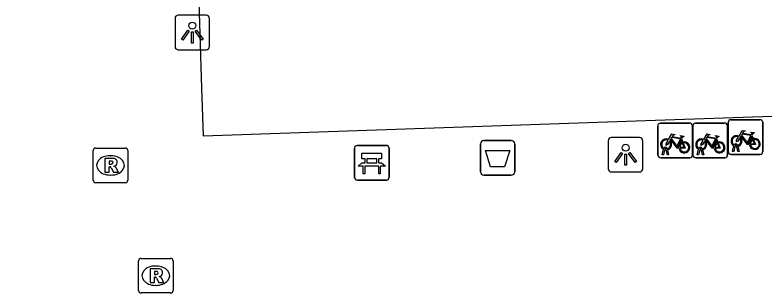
# Model space of a CAD drawing. Extents: x 160557 to 161245, y 385330 to 386505.
# Drawn here: x 160774.61 to 160796.26, y 386227.3 to 386235.34 of the extents above; entities that cross this region are included whole.
import ezdxf

# ---------------------------------------------------------------- set-up
doc = ezdxf.new("R2010")
doc.units = 0
for name, color, linetype in [('IMGEO_Afvalbak', 7, 'Continuous'), ('IMGEO_Bank', 7, 'Continuous'), ('IMGEO_Fietsenrek', 7, 'Continuous'), ('IMGEO_Lichtpunt', 7, 'Continuous'), ('IMGEO_Rijbaan_lokaal_open', 7, 'Continuous'), ('IMGEO_Rioolput', 7, 'Continuous')]:
    doc.layers.add(name, color=color, linetype=linetype)

msp = doc.modelspace()

# ---------------------------------------------------------------- linework, layer by layer
at = {"layer": 'IMGEO_Afvalbak'}
for p, q in [((160788.164, 386231.709), (160788.954, 386231.709)), ((160788.954, 386231.709), (160788.164, 386231.709)), ((160788.064, 386230.809), (160788.064, 386231.609)), ((160788.064, 386231.609), (160788.064, 386230.809)), ((160789.054, 386231.609), (160789.054, 386230.809)), ((160789.054, 386230.809), (160789.054, 386231.609)), ((160788.954, 386230.709), (160788.164, 386230.709)), ((160788.164, 386230.709), (160788.954, 386230.709))]:
    msp.add_line(p, q, dxfattribs=at)
msp.add_lwpolyline([(160788.207, 386231.423), (160788.911, 386231.423), (160788.762, 386230.953), (160788.356, 386230.953), (160788.207, 386231.423)], dxfattribs=at)
for centre, start, end in [((160788.164, 386231.609), 90, 180), ((160788.164, 386231.609), 90, 180), ((160788.954, 386231.609), 0, 90), ((160788.954, 386231.609), 360, 90), ((160788.164, 386230.809), 180, 270), ((160788.164, 386230.809), 180, 270), ((160788.954, 386230.809), 270, 0), ((160788.954, 386230.809), 270, 0)]:
    msp.add_arc(centre, 0.1, start, end, dxfattribs=at)
at = {"layer": 'IMGEO_Bank'}
for p, q in [((160784.422, 386230.641), (160784.422, 386231.482)), ((160784.422, 386231.482), (160784.422, 386230.641)), ((160784.497, 386231.566), (160785.338, 386231.566)), ((160785.338, 386231.566), (160784.497, 386231.566)), ((160785.422, 386231.491), (160785.422, 386230.65)), ((160785.422, 386230.65), (160785.422, 386231.491)), ((160784.731, 386231.072), (160784.731, 386231.178)), ((160784.775, 386231.178), (160784.775, 386231.072)), ((160785.063, 386231.184), (160784.781, 386231.184)), ((160784.781, 386231.066), (160785.063, 386231.066)), ((160785.069, 386231.072), (160785.069, 386231.178)), ((160785.113, 386231.178), (160785.113, 386231.072)), ((160785.119, 386230.964), (160784.726, 386230.964)), ((160785.347, 386230.566), (160784.506, 386230.566)), ((160784.506, 386230.566), (160785.347, 386230.566))]:
    msp.add_line(p, q, dxfattribs=at)
for points in [[(160784.725, 386231.184), (160784.639, 386231.184), (160784.639, 386231.345), (160785.202, 386231.345), (160785.202, 386231.184), (160785.119, 386231.184)], [(160784.669, 386230.964), (160784.527, 386230.964), (160784.639, 386231.066), (160784.725, 386231.066)], [(160785.119, 386231.066), (160785.202, 386231.066), (160785.314, 386230.964), (160785.175, 386230.964)], [(160784.719, 386230.957), (160784.719, 386230.75), (160784.676, 386230.75), (160784.676, 386230.957)], [(160785.169, 386230.957), (160785.169, 386230.75), (160785.125, 386230.75), (160785.125, 386230.957)]]:
    msp.add_lwpolyline(points, dxfattribs=at)
for centre, radius, start, end in [((160784.5, 386231.488), 0.0779, 92.4484, 184.2845), ((160784.5, 386231.488), 0.0779, 92.4484, 184.2845), ((160785.344, 386231.488), 0.0779, 2.4484, 94.2845), ((160785.344, 386231.488), 0.0779, 2.4484, 94.2845), ((160784.724, 386231.177), 0.00671, 2.8957, 87.1043), ((160784.724, 386231.073), 0.00671, 272.8957, 357.1043), ((160784.781, 386231.177), 0.00671, 92.8957, 177.1043), ((160784.781, 386231.073), 0.00671, 182.8957, 267.1043), ((160785.063, 386231.177), 0.00671, 2.8957, 87.1043), ((160785.063, 386231.073), 0.00671, 272.8957, 357.1043), ((160785.12, 386231.177), 0.00671, 92.8957, 177.1043), ((160785.12, 386231.073), 0.00671, 182.8957, 267.1043), ((160784.669, 386230.957), 0.00671, 2.8957, 87.1043), ((160784.726, 386230.957), 0.00671, 92.8957, 177.1043), ((160785.118, 386230.957), 0.00671, 2.8957, 87.1043), ((160785.175, 386230.957), 0.00671, 92.8957, 177.1043), ((160784.5, 386230.644), 0.0779, 182.4484, 274.2845), ((160784.5, 386230.644), 0.0779, 182.4484, 274.2845), ((160785.344, 386230.644), 0.0779, 272.4484, 4.2845), ((160785.344, 386230.644), 0.0779, 272.4484, 4.2845)]:
    msp.add_arc(centre, radius, start, end, dxfattribs=at)
at = {"layer": 'IMGEO_Fietsenrek'}
for p, q in [((160795.302, 386232.31), (160796.143, 386232.31)), ((160796.143, 386232.31), (160795.302, 386232.31)), ((160793.192, 386231.286), (160793.192, 386232.127)), ((160793.192, 386232.127), (160793.192, 386231.286)), ((160793.267, 386232.211), (160794.108, 386232.211)), ((160794.108, 386232.211), (160793.267, 386232.211)), ((160794.192, 386232.136), (160794.192, 386231.295)), ((160794.192, 386231.295), (160794.192, 386232.136)), ((160794.206, 386231.286), (160794.206, 386232.127)), ((160794.206, 386232.127), (160794.206, 386231.286)), ((160794.281, 386232.211), (160795.122, 386232.211)), ((160795.122, 386232.211), (160794.281, 386232.211)), ((160795.206, 386232.136), (160795.206, 386231.295)), ((160795.206, 386231.295), (160795.206, 386232.136)), ((160795.227, 386231.385), (160795.227, 386232.226)), ((160795.227, 386232.226), (160795.227, 386231.385)), ((160796.227, 386232.235), (160796.227, 386231.394)), ((160796.227, 386231.394), (160796.227, 386232.235)), ((160795.914, 386231.859), (160795.95, 386231.764)), ((160793.879, 386231.76), (160793.915, 386231.665)), ((160794.893, 386231.76), (160794.929, 386231.665)), ((160793.319, 386231.295), (160793.358, 386231.455)), ((160793.388, 386231.443), (160793.353, 386231.295)), ((160793.43, 386231.467), (160793.429, 386231.471)), ((160793.471, 386231.295), (160793.437, 386231.437)), ((160793.461, 386231.478), (160793.462, 386231.471)), ((160793.469, 386231.441), (160793.504, 386231.295)), ((160794.333, 386231.295), (160794.372, 386231.455)), ((160794.402, 386231.443), (160794.367, 386231.295)), ((160794.444, 386231.467), (160794.443, 386231.471)), ((160794.485, 386231.295), (160794.451, 386231.437)), ((160794.475, 386231.478), (160794.476, 386231.471)), ((160794.483, 386231.441), (160794.518, 386231.295)), ((160795.354, 386231.394), (160795.393, 386231.554)), ((160795.423, 386231.542), (160795.388, 386231.394)), ((160795.465, 386231.566), (160795.464, 386231.57)), ((160795.506, 386231.394), (160795.472, 386231.536)), ((160795.496, 386231.577), (160795.497, 386231.57)), ((160795.504, 386231.54), (160795.539, 386231.394)), ((160794.117, 386231.211), (160793.276, 386231.211)), ((160793.276, 386231.211), (160794.117, 386231.211)), ((160793.353, 386231.295), (160793.319, 386231.295)), ((160793.504, 386231.295), (160793.471, 386231.295)), ((160795.131, 386231.211), (160794.29, 386231.211)), ((160794.29, 386231.211), (160795.131, 386231.211)), ((160794.367, 386231.295), (160794.333, 386231.295)), ((160794.518, 386231.295), (160794.485, 386231.295)), ((160796.152, 386231.31), (160795.311, 386231.31)), ((160795.311, 386231.31), (160796.152, 386231.31)), ((160795.388, 386231.394), (160795.354, 386231.394)), ((160795.539, 386231.394), (160795.506, 386231.394))]:
    msp.add_line(p, q, dxfattribs=at)
for points in [[(160793.505, 386231.737), (160793.6, 386231.901), (160793.686, 386231.887), (160793.688, 386231.878), (160793.632, 386231.867), (160793.605, 386231.822), (160793.861, 386231.781)], [(160793.861, 386231.781), (160793.886, 386231.83), (160793.88, 386231.834), (160793.857, 386231.838), (160793.845, 386231.845), (160793.844, 386231.848), (160793.846, 386231.853), (160793.941, 386231.838), (160793.943, 386231.828), (160793.933, 386231.815), (160793.921, 386231.809), (160793.907, 386231.815), (160793.879, 386231.76)], [(160794.519, 386231.737), (160794.614, 386231.901), (160794.7, 386231.887), (160794.702, 386231.878), (160794.646, 386231.867), (160794.619, 386231.822), (160794.875, 386231.781)], [(160794.875, 386231.781), (160794.9, 386231.83), (160794.894, 386231.834), (160794.871, 386231.838), (160794.859, 386231.845), (160794.858, 386231.848), (160794.86, 386231.853), (160794.955, 386231.838), (160794.957, 386231.828), (160794.947, 386231.815), (160794.935, 386231.809), (160794.921, 386231.815), (160794.893, 386231.76)], [(160795.54, 386231.836), (160795.635, 386232), (160795.721, 386231.986), (160795.723, 386231.977), (160795.667, 386231.966), (160795.64, 386231.921), (160795.896, 386231.88)], [(160795.836, 386231.592), (160795.786, 386231.592), (160795.595, 386231.843), (160795.576, 386231.811)], [(160795.883, 386231.855), (160795.626, 386231.896), (160795.609, 386231.867), (160795.776, 386231.647), (160795.883, 386231.855)], [(160795.896, 386231.88), (160795.921, 386231.929), (160795.915, 386231.933), (160795.892, 386231.937), (160795.88, 386231.944), (160795.879, 386231.947), (160795.881, 386231.952), (160795.976, 386231.937), (160795.978, 386231.927), (160795.968, 386231.914), (160795.956, 386231.908), (160795.942, 386231.914), (160795.914, 386231.859)], [(160793.526, 386231.685), (160793.474, 386231.595), (160793.434, 386231.57), (160793.435, 386231.617), (160793.49, 386231.711)], [(160793.801, 386231.493), (160793.751, 386231.493), (160793.56, 386231.744), (160793.541, 386231.712)], [(160793.848, 386231.756), (160793.591, 386231.797), (160793.574, 386231.768), (160793.741, 386231.548), (160793.848, 386231.756)], [(160793.896, 386231.658), (160793.866, 386231.735), (160793.757, 386231.517), (160793.8, 386231.517)], [(160793.83, 386231.517), (160793.95, 386231.516), (160793.906, 386231.63)], [(160793.926, 386231.637), (160793.981, 386231.492), (160793.831, 386231.492)], [(160794.54, 386231.685), (160794.488, 386231.595), (160794.448, 386231.57), (160794.449, 386231.617), (160794.504, 386231.711)], [(160794.815, 386231.493), (160794.765, 386231.493), (160794.574, 386231.744), (160794.555, 386231.712)], [(160794.862, 386231.756), (160794.605, 386231.797), (160794.588, 386231.768), (160794.755, 386231.548), (160794.862, 386231.756)], [(160794.91, 386231.658), (160794.88, 386231.735), (160794.771, 386231.517), (160794.814, 386231.517)], [(160794.844, 386231.517), (160794.964, 386231.516), (160794.92, 386231.63)], [(160794.94, 386231.637), (160794.995, 386231.492), (160794.845, 386231.492)], [(160795.561, 386231.784), (160795.509, 386231.694), (160795.469, 386231.669), (160795.47, 386231.716), (160795.525, 386231.81)], [(160795.931, 386231.757), (160795.901, 386231.834), (160795.792, 386231.616), (160795.835, 386231.616)], [(160795.865, 386231.616), (160795.985, 386231.615), (160795.941, 386231.729)], [(160795.961, 386231.736), (160796.016, 386231.591), (160795.866, 386231.591)]]:
    msp.add_lwpolyline(points, dxfattribs=at)
for centre, radius, start, end in [((160795.305, 386232.232), 0.0779, 92.4484, 184.2845), ((160795.305, 386232.232), 0.0779, 92.4484, 184.2845), ((160796.149, 386232.232), 0.0779, 2.4484, 94.2845), ((160796.149, 386232.232), 0.0779, 2.4484, 94.2845), ((160793.27, 386232.133), 0.0779, 92.4484, 184.2845), ((160793.27, 386232.133), 0.0779, 92.4484, 184.2845), ((160794.114, 386232.133), 0.0779, 2.4484, 94.2845), ((160794.114, 386232.133), 0.0779, 2.4484, 94.2845), ((160794.284, 386232.133), 0.0779, 92.4484, 184.2845), ((160794.284, 386232.133), 0.0779, 92.4484, 184.2845), ((160795.128, 386232.133), 0.0779, 2.4484, 94.2845), ((160795.128, 386232.133), 0.0779, 2.4484, 94.2845), ((160795.467, 386231.695), 0.159, 62.6766, 242.1369), ((160793.432, 386231.596), 0.159, 62.6766, 242.1369), ((160793.432, 386231.596), 0.129, 63.3192, 238.903), ((160793.432, 386231.596), 0.129, 283.6043, 43.4302), ((160793.432, 386231.596), 0.159, 283.5766, 46.6042), ((160793.959, 386231.512), 0.159, 113.3408, 178.3217), ((160793.959, 386231.512), 0.159, 187.0065, 105.7708), ((160793.959, 386231.512), 0.129, 113.923, 177.9556), ((160793.959, 386231.512), 0.129, 188.6715, 104.5883), ((160794.446, 386231.596), 0.159, 62.6766, 242.1369), ((160794.446, 386231.596), 0.129, 63.3192, 238.903), ((160794.446, 386231.596), 0.129, 283.6043, 43.4302), ((160794.446, 386231.596), 0.159, 283.5766, 46.6042), ((160794.973, 386231.512), 0.159, 113.3408, 178.3217), ((160794.973, 386231.512), 0.159, 187.0065, 105.7708), ((160794.973, 386231.512), 0.129, 113.923, 177.9556), ((160794.973, 386231.512), 0.129, 188.6715, 104.5883), ((160795.467, 386231.695), 0.129, 63.3192, 238.903), ((160795.467, 386231.695), 0.129, 283.6043, 43.4302), ((160795.467, 386231.695), 0.159, 283.5766, 46.6042), ((160795.994, 386231.611), 0.159, 113.3408, 178.3217), ((160795.994, 386231.611), 0.159, 187.0065, 105.7708), ((160795.994, 386231.611), 0.129, 113.923, 177.9556), ((160795.994, 386231.611), 0.129, 188.6715, 104.5883), ((160793.412, 386231.467), 0.0499, 12.8025, 158.6934), ((160793.432, 386231.596), 0.159, 253.9967, 271.7867), ((160793.412, 386231.467), 0.0174, 12.8025, 163.4502), ((160793.432, 386231.596), 0.129, 253.415, 269.0204), ((160794.426, 386231.467), 0.0499, 12.8025, 158.6934), ((160794.446, 386231.596), 0.159, 253.9967, 271.7867), ((160794.426, 386231.467), 0.0174, 12.8025, 163.4502), ((160794.446, 386231.596), 0.129, 253.415, 269.0204), ((160795.447, 386231.566), 0.0499, 12.8025, 158.6934), ((160795.467, 386231.695), 0.159, 253.9967, 271.7867), ((160795.447, 386231.566), 0.0174, 12.8025, 163.4502), ((160795.467, 386231.695), 0.129, 253.415, 269.0204), ((160793.27, 386231.289), 0.0779, 182.4484, 274.2845), ((160793.27, 386231.289), 0.0779, 182.4484, 274.2845), ((160794.114, 386231.289), 0.0779, 272.4484, 4.2845), ((160794.114, 386231.289), 0.0779, 272.4484, 4.2845), ((160794.284, 386231.289), 0.0779, 182.4484, 274.2845), ((160794.284, 386231.289), 0.0779, 182.4484, 274.2845), ((160795.128, 386231.289), 0.0779, 272.4484, 4.2845), ((160795.128, 386231.289), 0.0779, 272.4484, 4.2845), ((160795.305, 386231.388), 0.0779, 182.4484, 274.2845), ((160795.305, 386231.388), 0.0779, 182.4484, 274.2845), ((160796.149, 386231.388), 0.0779, 272.4484, 4.2845), ((160796.149, 386231.388), 0.0779, 272.4484, 4.2845)]:
    msp.add_arc(centre, radius, start, end, dxfattribs=at)
at = {"layer": 'IMGEO_Lichtpunt'}
for p, q in [((160780.136, 386235.327), (160779.328, 386235.327)), ((160780.136, 386235.327), (160779.328, 386235.327)), ((160779.234, 386235.232), (160779.234, 386234.425)), ((160779.234, 386235.232), (160779.234, 386234.425)), ((160780.23, 386234.425), (160780.23, 386235.232)), ((160780.23, 386234.425), (160780.23, 386235.232)), ((160779.328, 386234.331), (160780.136, 386234.331)), ((160779.328, 386234.331), (160780.136, 386234.331)), ((160791.761, 386231.703), (160791.761, 386230.896)), ((160791.761, 386231.703), (160791.761, 386230.896)), ((160792.663, 386231.798), (160791.855, 386231.798)), ((160792.663, 386231.798), (160791.855, 386231.798)), ((160792.757, 386230.896), (160792.757, 386231.703)), ((160792.757, 386230.896), (160792.757, 386231.703)), ((160791.855, 386230.802), (160792.663, 386230.802)), ((160791.855, 386230.802), (160792.663, 386230.802))]:
    msp.add_line(p, q, dxfattribs=at)
for points in [[(160779.608, 386234.896), (160779.647, 386234.868), (160779.459, 386234.606), (160779.421, 386234.633), (160779.608, 386234.896)], [(160779.82, 386234.868), (160779.858, 386234.895), (160780.045, 386234.633), (160780.006, 386234.605), (160779.82, 386234.868)], [(160779.71, 386234.848), (160779.757, 386234.848), (160779.757, 386234.526), (160779.71, 386234.526), (160779.71, 386234.848)], [(160792.135, 386231.367), (160792.174, 386231.339), (160791.986, 386231.077), (160791.948, 386231.104), (160792.135, 386231.367)], [(160792.237, 386231.319), (160792.284, 386231.319), (160792.284, 386230.997), (160792.237, 386230.997), (160792.237, 386231.319)], [(160792.347, 386231.339), (160792.385, 386231.366), (160792.572, 386231.104), (160792.533, 386231.076), (160792.347, 386231.339)]]:
    msp.add_lwpolyline(points, dxfattribs=at)
for centre in [(160779.733, 386235.03), (160792.26, 386231.501)]:
    msp.add_circle(centre, 0.0994, dxfattribs=at)
for centre, start, end in [((160779.328, 386235.232), 90, 180), ((160779.328, 386235.232), 90, 180), ((160780.136, 386235.232), 0, 90), ((160780.136, 386235.232), 0, 90), ((160779.328, 386234.425), 180, 270), ((160779.328, 386234.425), 180, 270), ((160780.136, 386234.425), 270, 0), ((160780.136, 386234.425), 270, 360), ((160791.855, 386231.703), 90, 180), ((160791.855, 386231.703), 90, 180), ((160792.663, 386231.703), 0, 90), ((160792.663, 386231.703), 0, 90), ((160791.855, 386230.896), 180, 270), ((160791.855, 386230.896), 180, 270), ((160792.663, 386230.896), 270, 0), ((160792.663, 386230.896), 270, 360)]:
    msp.add_arc(centre, 0.0946, start, end, dxfattribs=at)
at = {"layer": 'IMGEO_Rijbaan_lokaal_open'}
msp.add_lwpolyline([(160773.601, 386232.427), (160773.55, 386232.945), (160773.585, 386232.947), (160772.723, 386259.502), (160779.18, 386259.756), (160779.996, 386233.226), (160780.051, 386231.849), (160793.688, 386232.317), (160806.667, 386232.763), (160836.092, 386233.774), (160836.049, 386235.257), (160834.783, 386270.735)], dxfattribs=at)
at = {"layer": 'IMGEO_Rioolput'}
for p, q in [((160776.868, 386230.565), (160776.868, 386231.417)), ((160776.943, 386231.491), (160777.795, 386231.491)), ((160777.869, 386231.417), (160777.869, 386230.565)), ((160777.356, 386231.271), (160777.381, 386231.271)), ((160777.379, 386230.711), (160777.354, 386230.711)), ((160777.795, 386230.491), (160776.943, 386230.491)), ((160778.177, 386227.378), (160778.177, 386228.23)), ((160778.252, 386228.304), (160779.104, 386228.304)), ((160779.178, 386228.23), (160779.178, 386227.378)), ((160778.665, 386228.084), (160778.69, 386228.084)), ((160778.688, 386227.524), (160778.663, 386227.524)), ((160779.104, 386227.304), (160778.252, 386227.304))]:
    msp.add_line(p, q, dxfattribs=at)
for points in [[(160776.868, 386230.565), (160776.868, 386231.417)], [(160776.943, 386231.491), (160777.795, 386231.491)], [(160777.869, 386231.417), (160777.869, 386230.565)], [(160777.457, 386231.189), (160777.205, 386231.191), (160777.205, 386230.791)], [(160777.383, 386231.11), (160777.329, 386231.11), (160777.329, 386231.029)], [(160777.329, 386231.029), (160777.381, 386231.029)], [(160777.205, 386230.791), (160777.329, 386230.791), (160777.329, 386230.953), (160777.34, 386230.953)], [(160777.387, 386230.924), (160777.458, 386230.791), (160777.598, 386230.791), (160777.533, 386230.917)], [(160777.795, 386230.491), (160776.943, 386230.491)], [(160778.177, 386227.378), (160778.177, 386228.23)], [(160778.252, 386228.304), (160779.104, 386228.304)], [(160779.178, 386228.23), (160779.178, 386227.378)], [(160778.766, 386228.002), (160778.514, 386228.004), (160778.514, 386227.604)], [(160778.514, 386227.604), (160778.638, 386227.604), (160778.638, 386227.766), (160778.649, 386227.766)], [(160778.692, 386227.923), (160778.638, 386227.923), (160778.638, 386227.842)], [(160778.638, 386227.842), (160778.69, 386227.842)], [(160778.696, 386227.737), (160778.767, 386227.604), (160778.907, 386227.604), (160778.842, 386227.73)], [(160779.104, 386227.304), (160778.252, 386227.304)]]:
    msp.add_lwpolyline(points, dxfattribs=at)
for centre, radius, start, end in [((160776.945, 386231.415), 0.0765, 91.552, 178.448), ((160776.945, 386231.415), 0.0765, 91.552, 178.448), ((160777.793, 386231.415), 0.0765, 1.552, 88.448), ((160777.793, 386231.415), 0.0765, 1.552, 88.448), ((160777.456, 386231.079), 0.109, 350.3612, 89.416), ((160777.365, 386231.218), 0.19, 274.7715, 282.9687), ((160777.389, 386231.014), 0.0964, 77.0061, 93.1865), ((160777.403, 386231.071), 0.0378, 276.6634, 79.6772), ((160777.454, 386231.079), 0.112, 277.5842, 350.9817), ((160777.339, 386230.9), 0.0533, 26.0293, 88.6989), ((160777.438, 386230.864), 0.108, 29.5134, 73.7905), ((160776.945, 386230.567), 0.0765, 181.552, 268.448), ((160776.945, 386230.567), 0.0765, 181.552, 268.448), ((160777.793, 386230.567), 0.0765, 271.552, 358.448), ((160777.793, 386230.567), 0.0765, 271.552, 358.448), ((160778.254, 386228.228), 0.0765, 91.552, 178.448), ((160778.254, 386228.228), 0.0765, 91.552, 178.448), ((160779.102, 386228.228), 0.0765, 1.552, 88.448), ((160779.102, 386228.228), 0.0765, 1.552, 88.448), ((160778.765, 386227.892), 0.109, 350.3612, 89.416), ((160778.648, 386227.713), 0.0533, 26.0293, 88.6989), ((160778.674, 386228.031), 0.19, 274.7715, 282.9687), ((160778.698, 386227.827), 0.0964, 77.0061, 93.1865), ((160778.712, 386227.884), 0.0378, 276.6634, 79.6772), ((160778.763, 386227.892), 0.112, 277.5842, 350.9817), ((160778.747, 386227.677), 0.108, 29.5134, 73.7905), ((160778.254, 386227.38), 0.0765, 181.552, 268.448), ((160778.254, 386227.38), 0.0765, 181.552, 268.448), ((160779.102, 386227.38), 0.0765, 271.552, 358.448), ((160779.102, 386227.38), 0.0765, 271.552, 358.448)]:
    msp.add_arc(centre, radius, start, end, dxfattribs=at)
for centre, major_axis, ratio, start_param, end_param in [((160777.355, 386230.991), (-0.387, 0.002), 0.722429, 4.712389, 7.853982), ((160777.38, 386230.991), (-0.39, 0.002), 0.717154, 1.570796, 4.712389), ((160778.664, 386227.804), (-0.387, 0.002), 0.722429, 4.712389, 7.853982), ((160778.689, 386227.804), (-0.39, 0.002), 0.717154, 1.570796, 4.712389)]:
    msp.add_ellipse(centre, major_axis=major_axis, ratio=ratio, start_param=start_param, end_param=end_param, dxfattribs=at)

doc.saveas('drawing.dxf')
